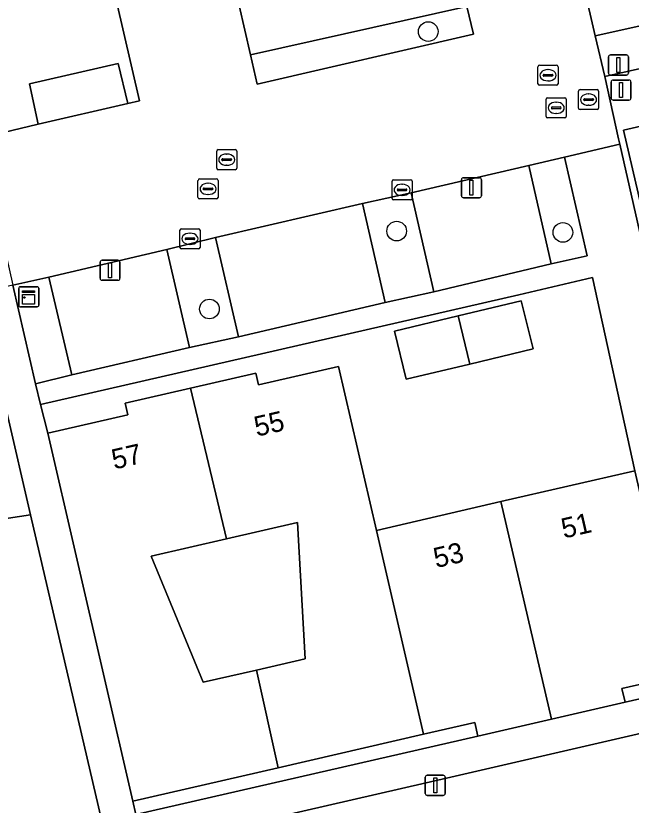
# Model space of a CAD drawing. Extents: x 156412 to 157779, y 382335 to 383768.
# Drawn here: x 157319.22 to 157349.85, y 382919.83 to 382959.14 of the extents above; entities that cross this region are included whole.
import ezdxf

# ---------------------------------------------------------------- set-up
doc = ezdxf.new("R2010")
doc.units = 0
for name, color, linetype in [('IMGEO_Boom', 7, 'Continuous'), ('IMGEO_Erf', 7, 'Continuous'), ('IMGEO_Groenvoorziening', 7, 'Continuous'), ('IMGEO_Kast', 7, 'Continuous'), ('IMGEO_Kolk', 7, 'Continuous'), ('IMGEO_Lichtmast', 7, 'Continuous'), ('IMGEO_Pand', 7, 'Continuous'), ('IMGEO_Pand_nummerreeks', 7, 'Continuous'), ('IMGEO_Parkeervlak_open', 7, 'Continuous'), ('IMGEO_Rijbaan_lokaal_open', 7, 'Continuous'), ('IMGEO_Rioolput', 7, 'Continuous'), ('IMGEO_Voetpad_open', 7, 'Continuous')]:
    doc.layers.add(name, color=color, linetype=linetype)

msp = doc.modelspace()

# ---------------------------------------------------------------- linework, layer by layer
at = {"layer": 'IMGEO_Boom'}
for centre in [(157339.745, 382958.355), (157338.174, 382948.418), (157346.447, 382948.356), (157328.856, 382944.54)]:
    msp.add_circle(centre, 0.489, dxfattribs=at)
at = {"layer": 'IMGEO_Erf'}
for points in [[(157353.264, 382975.559), (157355.59, 382976.112), (157354.55, 382980.638), (157353.383, 382980.369), (157352.242, 382985.342), (157351.102, 382990.315), (157349.915, 382990.049), (157348.671, 382995.434), (157349.855, 382995.708), (157348.706, 383000.679), (157348.67, 383000.844), (157338.718, 382998.563), (157348.052, 382958.148), (157356.8, 382960.109), (157356.773, 382960.234), (157355.547, 382965.626), (157356.714, 382965.91), (157355.678, 382970.446), (157354.502, 382970.177)], [(157318.866, 382983.024), (157307.033, 382980.31), (157308.327, 382974.679), (157309.624, 382969.038), (157309.687, 382968.764), (157307.331, 382968.224), (157308.513, 382963.109), (157310.862, 382963.649), (157310.92, 382963.397), (157312.222, 382957.758), (157313.523, 382952.118), (157315.691, 382952.635), (157320.333, 382953.742), (157319.896, 382955.757), (157324.311, 382956.773), (157324.792, 382954.773), (157325.367, 382954.9)], [(157362.278, 382946.997), (157359.947, 382946.459), (157358.625, 382952.217), (157357.304, 382957.975), (157357.279, 382958.078), (157348.529, 382956.112), (157349.214, 382953.009), (157349.275, 382952.743), (157350.643, 382946.74), (157352.558, 382938.337), (157355.263, 382926.309), (157355.639, 382926.384), (157354.914, 382929.672), (157357.346, 382930.242), (157358.073, 382926.883), (157366.451, 382928.895), (157364.893, 382935.727), (157364.855, 382935.894), (157362.501, 382935.357), (157361.151, 382941.325), (157363.465, 382941.855)], [(157350.91, 382947.157), (157350.187, 382950.313), (157349.47, 382953.446), (157351.897, 382954.016), (157352.618, 382950.87), (157353.338, 382947.724)], [(157347.92, 382946.104), (157344.253, 382945.247), (157320.445, 382939.78), (157320.815, 382938.349), (157324.801, 382939.267), (157324.666, 382939.851), (157327.912, 382940.599), (157331.157, 382941.346), (157331.292, 382940.762), (157335.277, 382941.68), (157337.165, 382933.515), (157343.367, 382934.948), (157350.022, 382936.486)], [(157341.809, 382941.798), (157338.644, 382941.045), (157338.072, 382943.437), (157341.238, 382944.197), (157344.364, 382944.948), (157344.973, 382942.551)], [(157329.699, 382933.089), (157325.958, 382932.227), (157328.544, 382925.949), (157331.202, 382926.561), (157333.618, 382927.118), (157333.234, 382933.903)], [(157352.379, 382926.327), (157349.388, 382925.638), (157349.545, 382924.955), (157352.537, 382925.644)], [(157342.217, 382923.267), (157342.06, 382923.95), (157339.512, 382923.363), (157332.274, 382921.696), (157325.035, 382920.028), (157325.185, 382919.369)]]:
    msp.add_lwpolyline(points, close=True, dxfattribs=at)
at = {"layer": 'IMGEO_Groenvoorziening'}
for points in [[(157341.668, 382959.603), (157330.903, 382957.201), (157331.237, 382955.735), (157341.999, 382958.23)], [(157347.664, 382947.189), (157346.535, 382952.102), (157344.749, 382951.684), (157345.871, 382946.798)], [(157337.6, 382944.857), (157340.022, 382945.397), (157338.901, 382950.324), (157336.477, 382949.788)], [(157329.154, 382948.095), (157326.741, 382947.512), (157327.868, 382942.627), (157330.298, 382943.161)], [(157320.194, 382940.817), (157322.007, 382941.265), (157320.861, 382946.13), (157319.074, 382945.727)]]:
    msp.add_lwpolyline(points, close=True, dxfattribs=at)
for points in [[(157318.292, 382934.039), (157319.957, 382934.291), (157318.77, 382939.395)], [(157290.21, 382927.487), (157289.585, 382925.825), (157299.524, 382917.396), (157303.418, 382914.068), (157300.174, 382910.245), (157296.294, 382913.532), (157295.844, 382913.011), (157315.93, 382895.952), (157317.871, 382898.013), (157323.213, 382911.013), (157324.109, 382916.46), (157323.902, 382917.33), (157319.957, 382934.291), (157318.292, 382934.039)], [(157351.439, 382923.66), (157340.87, 382921.221), (157323.902, 382917.33), (157324.109, 382916.46), (157323.213, 382911.013), (157317.871, 382898.013), (157315.93, 382895.952), (157284.331, 382858.721), (157268.246, 382872.397), (157264.866, 382868.466), (157260.95, 382871.751), (157261.01, 382870.016), (157285.99, 382849.057), (157277.665, 382838.783), (157278.326, 382838.158), (157278.952, 382837.565), (157279.255, 382836.519), (157278.273, 382832.666), (157276.469, 382830.864), (157275, 382831.282), (157272.703, 382832.453), (157263.316, 382840.292), (157256.97, 382845.563), (157254.367, 382847.162)]]:
    msp.add_lwpolyline(points, dxfattribs=at)
at = {"layer": 'IMGEO_Kast'}
for p, q in [((157319.361, 382944.725), (157319.361, 382945.566)), ((157319.361, 382945.566), (157319.361, 382944.725)), ((157319.436, 382945.65), (157320.277, 382945.65)), ((157320.277, 382945.65), (157319.436, 382945.65)), ((157320.361, 382945.575), (157320.361, 382944.734)), ((157320.361, 382944.734), (157320.361, 382945.575)), ((157320.286, 382944.65), (157319.445, 382944.65)), ((157319.445, 382944.65), (157320.286, 382944.65))]:
    msp.add_line(p, q, dxfattribs=at)
for points in [[(157319.556, 382945.44), (157320.156, 382945.44), (157320.156, 382945.355), (157319.556, 382945.355), (157319.556, 382945.44)], [(157319.556, 382945.265), (157320.156, 382945.265), (157320.156, 382944.776), (157319.556, 382944.776), (157319.556, 382945.265)]]:
    msp.add_lwpolyline(points, dxfattribs=at)
msp.add_circle((157319.64, 382945.114), 0.0377, dxfattribs=at)
for centre, start, end in [((157319.439, 382945.572), 92.4484, 184.2845), ((157319.439, 382945.572), 92.4484, 184.2845), ((157320.283, 382945.572), 2.4484, 94.2845), ((157320.283, 382945.572), 2.4484, 94.2845), ((157319.439, 382944.728), 182.4484, 274.2845), ((157319.439, 382944.728), 182.4484, 274.2845), ((157320.283, 382944.728), 272.4484, 4.2845), ((157320.283, 382944.728), 272.4484, 4.2845)]:
    msp.add_arc(centre, 0.0779, start, end, dxfattribs=at)
at = {"layer": 'IMGEO_Kolk'}
for p, q in [((157337.944, 382950.047), (157337.944, 382950.899)), ((157338.019, 382950.973), (157338.871, 382950.973)), ((157338.945, 382950.899), (157338.945, 382950.047)), ((157338.246, 382950.516), (157338.644, 382950.516)), ((157338.432, 382950.753), (157338.457, 382950.753)), ((157338.203, 382950.467), (157338.203, 382950.479)), ((157338.641, 382950.43), (157338.243, 382950.43)), ((157338.455, 382950.193), (157338.43, 382950.193)), ((157338.687, 382950.479), (157338.687, 382950.467)), ((157338.871, 382949.973), (157338.019, 382949.973)), ((157327.385, 382947.611), (157327.385, 382948.463)), ((157327.46, 382948.537), (157328.312, 382948.537)), ((157327.873, 382948.317), (157327.898, 382948.317)), ((157328.386, 382948.463), (157328.386, 382947.611)), ((157327.644, 382948.031), (157327.644, 382948.043)), ((157328.082, 382947.994), (157327.684, 382947.994)), ((157327.687, 382948.08), (157328.085, 382948.08)), ((157327.896, 382947.757), (157327.871, 382947.757)), ((157328.128, 382948.043), (157328.128, 382948.031)), ((157328.312, 382947.537), (157327.46, 382947.537))]:
    msp.add_line(p, q, dxfattribs=at)
for points in [[(157337.944, 382950.047), (157337.944, 382950.899)], [(157338.019, 382950.973), (157338.871, 382950.973)], [(157338.945, 382950.899), (157338.945, 382950.047)], [(157338.871, 382949.973), (157338.019, 382949.973)], [(157327.385, 382947.611), (157327.385, 382948.463)], [(157327.46, 382948.537), (157328.312, 382948.537)], [(157328.386, 382948.463), (157328.386, 382947.611)], [(157328.312, 382947.537), (157327.46, 382947.537)]]:
    msp.add_lwpolyline(points, dxfattribs=at)
for centre, radius, start, end in [((157338.021, 382950.897), 0.0765, 91.552, 178.448), ((157338.021, 382950.897), 0.0765, 91.552, 178.448), ((157338.869, 382950.897), 0.0765, 1.552, 88.448), ((157338.869, 382950.897), 0.0765, 1.552, 88.448), ((157338.243, 382950.476), 0.0403, 85.8775, 175.7526), ((157338.648, 382950.478), 0.0386, 1.7309, 96.639), ((157338.24, 382950.466), 0.0366, 178.938, 274.7102), ((157338.644, 382950.473), 0.043, 264.8664, 352.4533), ((157338.021, 382950.049), 0.0765, 181.552, 268.448), ((157338.021, 382950.049), 0.0765, 181.552, 268.448), ((157338.869, 382950.049), 0.0765, 271.552, 358.448), ((157338.869, 382950.049), 0.0765, 271.552, 358.448), ((157327.462, 382948.461), 0.0765, 91.552, 178.448), ((157327.462, 382948.461), 0.0765, 91.552, 178.448), ((157328.31, 382948.461), 0.0765, 1.552, 88.448), ((157328.31, 382948.461), 0.0765, 1.552, 88.448), ((157327.684, 382948.04), 0.0403, 85.8775, 175.7526), ((157327.681, 382948.03), 0.0366, 178.938, 274.7102), ((157328.085, 382948.037), 0.043, 264.8664, 352.4533), ((157328.089, 382948.042), 0.0386, 1.7309, 96.639), ((157327.462, 382947.613), 0.0765, 181.552, 268.448), ((157327.462, 382947.613), 0.0765, 181.552, 268.448), ((157328.31, 382947.613), 0.0765, 271.552, 358.448), ((157328.31, 382947.613), 0.0765, 271.552, 358.448)]:
    msp.add_arc(centre, radius, start, end, dxfattribs=at)
for centre, major_axis, ratio, start_param, end_param in [((157338.431, 382950.473), (-0.387, 0.002), 0.722429, 4.712389, 7.853982), ((157338.456, 382950.473), (-0.39, 0.002), 0.717154, 1.570796, 4.712389), ((157327.872, 382948.037), (-0.387, 0.002), 0.722429, 4.712389, 7.853982), ((157327.897, 382948.037), (-0.39, 0.002), 0.717154, 1.570796, 4.712389)]:
    msp.add_ellipse(centre, major_axis=major_axis, ratio=ratio, start_param=start_param, end_param=end_param, dxfattribs=at)
at = {"layer": 'IMGEO_Lichtmast'}
for p, q in [((157348.817, 382957.191), (157349.607, 382957.191)), ((157349.607, 382957.191), (157348.817, 382957.191)), ((157348.717, 382956.291), (157348.717, 382957.091)), ((157348.717, 382957.091), (157348.717, 382956.291)), ((157349.707, 382957.091), (157349.707, 382956.291)), ((157349.707, 382956.291), (157349.707, 382957.091)), ((157349.607, 382956.191), (157348.817, 382956.191)), ((157348.817, 382956.191), (157349.607, 382956.191)), ((157348.848, 382955.042), (157348.848, 382955.842)), ((157348.848, 382955.842), (157348.848, 382955.042)), ((157348.948, 382955.942), (157349.738, 382955.942)), ((157349.738, 382955.942), (157348.948, 382955.942)), ((157349.838, 382955.842), (157349.838, 382955.042)), ((157349.838, 382955.042), (157349.838, 382955.842)), ((157349.738, 382954.942), (157348.948, 382954.942)), ((157348.948, 382954.942), (157349.738, 382954.942)), ((157341.401, 382950.178), (157341.401, 382950.978)), ((157341.401, 382950.978), (157341.401, 382950.178)), ((157341.501, 382951.078), (157342.291, 382951.078)), ((157342.291, 382951.078), (157341.501, 382951.078)), ((157342.391, 382950.978), (157342.391, 382950.178)), ((157342.391, 382950.178), (157342.391, 382950.978)), ((157342.291, 382950.078), (157341.501, 382950.078)), ((157341.501, 382950.078), (157342.291, 382950.078)), ((157323.513, 382946.969), (157324.303, 382946.969)), ((157324.303, 382946.969), (157323.513, 382946.969)), ((157323.413, 382946.069), (157323.413, 382946.869)), ((157323.413, 382946.869), (157323.413, 382946.069)), ((157324.403, 382946.869), (157324.403, 382946.069)), ((157324.403, 382946.069), (157324.403, 382946.869)), ((157324.303, 382945.969), (157323.513, 382945.969)), ((157323.513, 382945.969), (157324.303, 382945.969)), ((157339.599, 382920.419), (157339.599, 382921.219)), ((157339.599, 382921.219), (157339.599, 382920.419)), ((157339.699, 382921.319), (157340.489, 382921.319)), ((157340.489, 382921.319), (157339.699, 382921.319)), ((157340.589, 382921.219), (157340.589, 382920.419)), ((157340.589, 382920.419), (157340.589, 382921.219)), ((157340.489, 382920.319), (157339.699, 382920.319)), ((157339.699, 382920.319), (157340.489, 382920.319))]:
    msp.add_line(p, q, dxfattribs=at)
for points in [[(157349.137, 382957.066), (157349.287, 382957.066), (157349.287, 382956.316), (157349.137, 382956.316), (157349.137, 382957.066)], [(157349.268, 382955.817), (157349.418, 382955.817), (157349.418, 382955.067), (157349.268, 382955.067), (157349.268, 382955.817)], [(157341.821, 382950.953), (157341.971, 382950.953), (157341.971, 382950.203), (157341.821, 382950.203), (157341.821, 382950.953)], [(157323.833, 382946.844), (157323.983, 382946.844), (157323.983, 382946.094), (157323.833, 382946.094), (157323.833, 382946.844)], [(157340.019, 382921.194), (157340.169, 382921.194), (157340.169, 382920.444), (157340.019, 382920.444), (157340.019, 382921.194)]]:
    msp.add_lwpolyline(points, dxfattribs=at)
for centre, start, end in [((157348.817, 382957.091), 90, 180), ((157348.817, 382957.091), 90, 180), ((157349.607, 382957.091), 0, 90), ((157349.607, 382957.091), 360, 90), ((157348.817, 382956.291), 180, 270), ((157348.817, 382956.291), 180, 270), ((157349.607, 382956.291), 270, 0), ((157349.607, 382956.291), 270, 0), ((157348.948, 382955.842), 90, 180), ((157348.948, 382955.842), 90, 180), ((157349.738, 382955.842), 0, 90), ((157349.738, 382955.842), 360, 90), ((157348.948, 382955.042), 180, 270), ((157348.948, 382955.042), 180, 270), ((157349.738, 382955.042), 270, 0), ((157349.738, 382955.042), 270, 0), ((157341.501, 382950.978), 90, 180), ((157341.501, 382950.978), 90, 180), ((157342.291, 382950.978), 0, 90), ((157342.291, 382950.978), 360, 90), ((157341.501, 382950.178), 180, 270), ((157341.501, 382950.178), 180, 270), ((157342.291, 382950.178), 270, 0), ((157342.291, 382950.178), 270, 0), ((157323.513, 382946.869), 90, 180), ((157323.513, 382946.869), 90, 180), ((157324.303, 382946.869), 0, 90), ((157324.303, 382946.869), 360, 90), ((157323.513, 382946.069), 180, 270), ((157323.513, 382946.069), 180, 270), ((157324.303, 382946.069), 270, 0), ((157324.303, 382946.069), 270, 0), ((157339.699, 382921.219), 90, 180), ((157339.699, 382921.219), 90, 180), ((157340.489, 382921.219), 0, 90), ((157340.489, 382921.219), 360, 90), ((157339.699, 382920.419), 180, 270), ((157339.699, 382920.419), 180, 270), ((157340.489, 382920.419), 270, 0), ((157340.489, 382920.419), 270, 0)]:
    msp.add_arc(centre, 0.1, start, end, dxfattribs=at)
at = {"layer": 'IMGEO_Pand'}
for points in [[(157324.311, 382956.773), (157319.896, 382955.757), (157320.333, 382953.742), (157324.792, 382954.773)], [(157351.897, 382954.016), (157349.47, 382953.446), (157350.187, 382950.313), (157352.618, 382950.87)], [(157341.238, 382944.197), (157341.809, 382941.798), (157344.973, 382942.551), (157344.364, 382944.948)], [(157341.238, 382944.197), (157338.072, 382943.437), (157338.644, 382941.045), (157341.809, 382941.798)], [(157337.165, 382933.515), (157335.277, 382941.68), (157331.292, 382940.762), (157331.157, 382941.346), (157327.912, 382940.599), (157329.699, 382933.089), (157333.234, 382933.903), (157333.618, 382927.118), (157331.202, 382926.561), (157332.274, 382921.696), (157339.512, 382923.363)], [(157331.202, 382926.561), (157328.544, 382925.949), (157325.958, 382932.227), (157329.699, 382933.089), (157327.912, 382940.599), (157324.666, 382939.851), (157324.801, 382939.267), (157320.815, 382938.349), (157325.035, 382920.028), (157332.274, 382921.696)], [(157350.022, 382936.486), (157343.367, 382934.948), (157345.881, 382924.111), (157349.545, 382924.955), (157349.388, 382925.638), (157352.379, 382926.327)], [(157343.367, 382934.948), (157337.165, 382933.515), (157339.512, 382923.363), (157342.06, 382923.95), (157342.217, 382923.267), (157345.881, 382924.111)]]:
    msp.add_lwpolyline(points, close=True, dxfattribs=at)
at = {"layer": 'IMGEO_Parkeervlak_open'}
msp.add_lwpolyline([(157330.342, 382959.654), (157330.903, 382957.201), (157341.668, 382959.603)], dxfattribs=at)
for points in [[(157344.749, 382951.684), (157338.901, 382950.324), (157340.022, 382945.397), (157345.871, 382946.798)], [(157336.477, 382949.788), (157329.154, 382948.095), (157330.298, 382943.161), (157337.6, 382944.857)], [(157326.741, 382947.512), (157320.861, 382946.13), (157322.007, 382941.265), (157327.868, 382942.627)]]:
    msp.add_lwpolyline(points, close=True, dxfattribs=at)
at = {"layer": 'IMGEO_Rijbaan_lokaal_open'}
msp.add_lwpolyline([(157318.866, 382983.024), (157325.367, 382954.9), (157324.792, 382954.773), (157320.333, 382953.742), (157315.691, 382952.635), (157316.082, 382950.954), (157317.792, 382951.346), (157319.074, 382945.727), (157320.861, 382946.13), (157326.741, 382947.512), (157329.154, 382948.095), (157336.477, 382949.788), (157338.901, 382950.324), (157344.749, 382951.684), (157346.535, 382952.102), (157349.275, 382952.743), (157349.214, 382953.009), (157348.529, 382956.112), (157348.052, 382958.148), (157338.718, 382998.563)], dxfattribs=at)
msp.add_lwpolyline([(157327.518, 382971.807), (157325.28, 382981.556), (157324.722, 382983.994), (157323.582, 382988.871), (157323.239, 382990.343), (157329.463, 382991.764), (157333.952, 382992.798), (157336.632, 382981.532), (157336.837, 382980.555), (157337.151, 382979.078), (157339.427, 382969.327), (157339.986, 382966.894), (157341.668, 382959.603), (157341.999, 382958.23), (157331.237, 382955.735), (157330.903, 382957.201), (157330.342, 382959.654), (157329.787, 382962.068), (157328.06, 382969.362)], close=True, dxfattribs=at)
at = {"layer": 'IMGEO_Rioolput'}
for p, q in [((157345.207, 382955.756), (157345.207, 382956.608)), ((157345.282, 382956.682), (157346.134, 382956.682)), ((157345.695, 382956.462), (157345.72, 382956.462)), ((157346.208, 382956.608), (157346.208, 382955.756)), ((157345.466, 382956.176), (157345.466, 382956.188)), ((157345.904, 382956.139), (157345.506, 382956.139)), ((157345.509, 382956.225), (157345.907, 382956.225)), ((157345.95, 382956.188), (157345.95, 382956.176)), ((157346.134, 382955.682), (157345.282, 382955.682)), ((157345.718, 382955.902), (157345.693, 382955.902)), ((157347.227, 382954.543), (157347.227, 382955.395)), ((157347.302, 382955.469), (157348.154, 382955.469)), ((157347.715, 382955.249), (157347.74, 382955.249)), ((157348.228, 382955.395), (157348.228, 382954.543)), ((157345.615, 382954.133), (157345.615, 382954.985)), ((157345.69, 382955.059), (157346.542, 382955.059)), ((157346.103, 382954.839), (157346.128, 382954.839)), ((157346.616, 382954.985), (157346.616, 382954.133)), ((157347.486, 382954.963), (157347.486, 382954.975)), ((157347.924, 382954.926), (157347.526, 382954.926)), ((157347.529, 382955.012), (157347.927, 382955.012)), ((157347.97, 382954.975), (157347.97, 382954.963)), ((157345.874, 382954.553), (157345.874, 382954.565)), ((157346.312, 382954.516), (157345.914, 382954.516)), ((157345.917, 382954.602), (157346.315, 382954.602)), ((157346.358, 382954.565), (157346.358, 382954.553)), ((157348.154, 382954.469), (157347.302, 382954.469)), ((157347.738, 382954.689), (157347.713, 382954.689)), ((157346.542, 382954.059), (157345.69, 382954.059)), ((157346.126, 382954.279), (157346.101, 382954.279)), ((157329.291, 382952.478), (157330.143, 382952.478)), ((157329.216, 382951.552), (157329.216, 382952.404)), ((157329.704, 382952.258), (157329.729, 382952.258)), ((157330.217, 382952.404), (157330.217, 382951.552)), ((157329.475, 382951.972), (157329.475, 382951.984)), ((157329.913, 382951.935), (157329.515, 382951.935)), ((157329.518, 382952.021), (157329.916, 382952.021)), ((157329.727, 382951.698), (157329.702, 382951.698)), ((157329.959, 382951.984), (157329.959, 382951.972)), ((157330.143, 382951.478), (157329.291, 382951.478)), ((157328.286, 382950.096), (157328.286, 382950.948)), ((157328.361, 382951.022), (157329.213, 382951.022)), ((157329.287, 382950.948), (157329.287, 382950.096)), ((157328.545, 382950.516), (157328.545, 382950.528)), ((157328.588, 382950.565), (157328.986, 382950.565)), ((157328.774, 382950.802), (157328.799, 382950.802)), ((157329.029, 382950.528), (157329.029, 382950.516)), ((157328.983, 382950.479), (157328.585, 382950.479)), ((157328.797, 382950.242), (157328.772, 382950.242)), ((157329.213, 382950.022), (157328.361, 382950.022))]:
    msp.add_line(p, q, dxfattribs=at)
for points in [[(157345.207, 382955.756), (157345.207, 382956.608)], [(157345.282, 382956.682), (157346.134, 382956.682)], [(157346.208, 382956.608), (157346.208, 382955.756)], [(157346.134, 382955.682), (157345.282, 382955.682)], [(157347.227, 382954.543), (157347.227, 382955.395)], [(157347.302, 382955.469), (157348.154, 382955.469)], [(157348.228, 382955.395), (157348.228, 382954.543)], [(157345.615, 382954.133), (157345.615, 382954.985)], [(157345.69, 382955.059), (157346.542, 382955.059)], [(157346.616, 382954.985), (157346.616, 382954.133)], [(157348.154, 382954.469), (157347.302, 382954.469)], [(157346.542, 382954.059), (157345.69, 382954.059)], [(157329.291, 382952.478), (157330.143, 382952.478)], [(157329.216, 382951.552), (157329.216, 382952.404)], [(157330.217, 382952.404), (157330.217, 382951.552)], [(157330.143, 382951.478), (157329.291, 382951.478)], [(157328.286, 382950.096), (157328.286, 382950.948)], [(157328.361, 382951.022), (157329.213, 382951.022)], [(157329.287, 382950.948), (157329.287, 382950.096)], [(157329.213, 382950.022), (157328.361, 382950.022)]]:
    msp.add_lwpolyline(points, dxfattribs=at)
for centre, radius, start, end in [((157345.284, 382956.606), 0.0765, 91.552, 178.448), ((157345.284, 382956.606), 0.0765, 91.552, 178.448), ((157346.132, 382956.606), 0.0765, 1.552, 88.448), ((157346.132, 382956.606), 0.0765, 1.552, 88.448), ((157345.506, 382956.185), 0.0403, 85.8775, 175.7526), ((157345.503, 382956.175), 0.0366, 178.938, 274.7102), ((157345.907, 382956.182), 0.043, 264.8664, 352.4533), ((157345.911, 382956.187), 0.0386, 1.7309, 96.639), ((157345.284, 382955.758), 0.0765, 181.552, 268.448), ((157345.284, 382955.758), 0.0765, 181.552, 268.448), ((157346.132, 382955.758), 0.0765, 271.552, 358.448), ((157346.132, 382955.758), 0.0765, 271.552, 358.448), ((157347.304, 382955.393), 0.0765, 91.552, 178.448), ((157347.304, 382955.393), 0.0765, 91.552, 178.448), ((157348.152, 382955.393), 0.0765, 1.552, 88.448), ((157348.152, 382955.393), 0.0765, 1.552, 88.448), ((157345.692, 382954.983), 0.0765, 91.552, 178.448), ((157345.692, 382954.983), 0.0765, 91.552, 178.448), ((157346.54, 382954.983), 0.0765, 1.552, 88.448), ((157346.54, 382954.983), 0.0765, 1.552, 88.448), ((157347.526, 382954.972), 0.0403, 85.8775, 175.7526), ((157347.523, 382954.962), 0.0366, 178.938, 274.7102), ((157347.927, 382954.969), 0.043, 264.8664, 352.4533), ((157347.931, 382954.974), 0.0386, 1.7309, 96.639), ((157345.914, 382954.562), 0.0403, 85.8775, 175.7526), ((157345.911, 382954.552), 0.0366, 178.938, 274.7102), ((157346.315, 382954.559), 0.043, 264.8664, 352.4533), ((157346.319, 382954.564), 0.0386, 1.7309, 96.639), ((157347.304, 382954.545), 0.0765, 181.552, 268.448), ((157347.304, 382954.545), 0.0765, 181.552, 268.448), ((157348.152, 382954.545), 0.0765, 271.552, 358.448), ((157348.152, 382954.545), 0.0765, 271.552, 358.448), ((157345.692, 382954.135), 0.0765, 181.552, 268.448), ((157345.692, 382954.135), 0.0765, 181.552, 268.448), ((157346.54, 382954.135), 0.0765, 271.552, 358.448), ((157346.54, 382954.135), 0.0765, 271.552, 358.448), ((157329.293, 382952.402), 0.0765, 91.552, 178.448), ((157329.293, 382952.402), 0.0765, 91.552, 178.448), ((157330.141, 382952.402), 0.0765, 1.552, 88.448), ((157330.141, 382952.402), 0.0765, 1.552, 88.448), ((157329.515, 382951.981), 0.0403, 85.8775, 175.7526), ((157329.512, 382951.971), 0.0366, 178.938, 274.7102), ((157329.916, 382951.978), 0.043, 264.8664, 352.4533), ((157329.92, 382951.983), 0.0386, 1.7309, 96.639), ((157329.293, 382951.554), 0.0765, 181.552, 268.448), ((157329.293, 382951.554), 0.0765, 181.552, 268.448), ((157330.141, 382951.554), 0.0765, 271.552, 358.448), ((157330.141, 382951.554), 0.0765, 271.552, 358.448), ((157328.363, 382950.946), 0.0765, 91.552, 178.448), ((157328.363, 382950.946), 0.0765, 91.552, 178.448), ((157329.211, 382950.946), 0.0765, 1.552, 88.448), ((157329.211, 382950.946), 0.0765, 1.552, 88.448), ((157328.585, 382950.525), 0.0403, 85.8775, 175.7526), ((157328.582, 382950.515), 0.0366, 178.938, 274.7102), ((157328.986, 382950.522), 0.043, 264.8664, 352.4533), ((157328.99, 382950.527), 0.0386, 1.7309, 96.639), ((157328.363, 382950.098), 0.0765, 181.552, 268.448), ((157328.363, 382950.098), 0.0765, 181.552, 268.448), ((157329.211, 382950.098), 0.0765, 271.552, 358.448), ((157329.211, 382950.098), 0.0765, 271.552, 358.448)]:
    msp.add_arc(centre, radius, start, end, dxfattribs=at)
for centre, major_axis, ratio, start_param, end_param in [((157345.694, 382956.182), (-0.387, 0.002), 0.722429, 4.712389, 7.853982), ((157345.719, 382956.182), (-0.39, 0.002), 0.717154, 1.570796, 4.712389), ((157347.714, 382954.969), (-0.387, 0.002), 0.722429, 4.712389, 7.853982), ((157347.739, 382954.969), (-0.39, 0.002), 0.717154, 1.570796, 4.712389), ((157346.102, 382954.559), (-0.387, 0.002), 0.722429, 4.712389, 7.853982), ((157346.127, 382954.559), (-0.39, 0.002), 0.717154, 1.570796, 4.712389), ((157329.703, 382951.978), (-0.387, 0.002), 0.722429, 4.712389, 7.853982), ((157329.728, 382951.978), (-0.39, 0.002), 0.717154, 1.570796, 4.712389), ((157328.773, 382950.522), (-0.387, 0.002), 0.722429, 4.712389, 7.853982), ((157328.798, 382950.522), (-0.39, 0.002), 0.717154, 1.570796, 4.712389)]:
    msp.add_ellipse(centre, major_axis=major_axis, ratio=ratio, start_param=start_param, end_param=end_param, dxfattribs=at)
at = {"layer": 'IMGEO_Voetpad_open'}
for points in [[(157368.915, 382960.639), (157370.416, 382961.024), (157369.904, 382963.252), (157368.387, 382962.9), (157356.773, 382960.234), (157356.8, 382960.109), (157348.052, 382958.148), (157348.529, 382956.112), (157357.279, 382958.078), (157357.304, 382957.975)], [(157350.643, 382946.74), (157349.275, 382952.743), (157346.535, 382952.102), (157347.664, 382947.189), (157345.871, 382946.798), (157340.022, 382945.397), (157337.6, 382944.857), (157330.298, 382943.161), (157327.868, 382942.627), (157322.007, 382941.265), (157320.194, 382940.817), (157320.445, 382939.78), (157344.253, 382945.247), (157347.92, 382946.104), (157350.022, 382936.486), (157352.379, 382926.327), (157352.537, 382925.644), (157355.263, 382926.309), (157352.558, 382938.337)]]:
    msp.add_lwpolyline(points, close=True, dxfattribs=at)
msp.add_lwpolyline([(157352.537, 382925.644), (157349.545, 382924.955), (157345.881, 382924.111), (157342.217, 382923.267), (157325.185, 382919.369), (157325.035, 382920.028), (157320.815, 382938.349), (157320.445, 382939.78), (157320.194, 382940.817), (157319.074, 382945.727), (157317.386, 382945.346), (157318.019, 382942.624), (157318.77, 382939.395), (157319.957, 382934.291), (157323.902, 382917.33), (157340.87, 382921.221), (157351.439, 382923.66)], dxfattribs=at)

# ---------------------------------------------------------------- texts
at = {"layer": 'IMGEO_Pand_nummerreeks'}
for s, rotation, p in [('55', 12.966, (157331.21, 382938.178)), ('57', 12.9603, (157324.116, 382936.544)), ('51', 13.0004, (157346.496, 382933.105)), ('53', 13.0004, (157340.136, 382931.635))]:
    msp.add_text(s, height=1, rotation=rotation, dxfattribs=at).set_placement(p)

doc.saveas('drawing.dxf')
